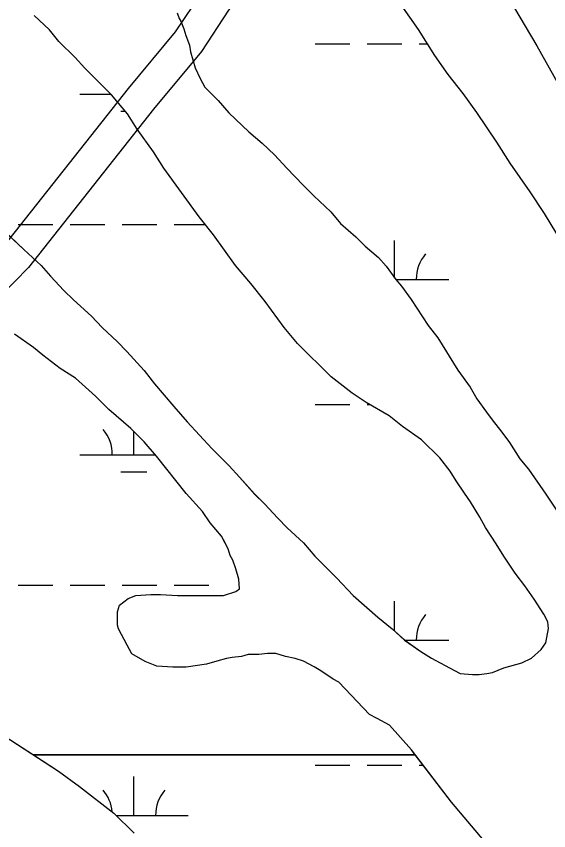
# Model space of a CAD drawing. Extents: x 3177185 to 3215018, y 812988 to 838321.
# Drawn here: x 3209183 to 3209675, y 820321 to 821072 of the extents above; entities that cross this region are included whole.
import ezdxf

# ---------------------------------------------------------------- set-up
doc = ezdxf.new("R2010")
doc.units = 0
for name, color, linetype in [('V-ROAD-CNTR', 7, 'Continuous'), ('V-SITE-VEGE', 7, 'Continuous'), ('V-WETL-SWMP', 7, 'Continuous')]:
    doc.layers.add(name, color=color, linetype=linetype)

msp = doc.modelspace()

# ---------------------------------------------------------------- linework, layer by layer
at = {"layer": 'V-ROAD-CNTR'}
for points in [[(3209368.35, 821112.97), (3209354.74, 821094.68), (3209330.04, 821057.44), (3209286.65, 821005.23), (3209171.9, 820860.1), (3209089.58, 820775.87), (3209087.02, 820740.58), (3209067.93, 820708.76), (3209006.52, 820665.87), (3208939.44, 820605.65), (3208911.76, 820556.84), (3208839.42, 820483.65), (3208756.21, 820390.85), (3208687.49, 820341.28)], [(3209396.03, 821099.91), (3209379.29, 821077.42), (3209354.15, 821039.51), (3209309.96, 820986.34), (3209194.46, 820840.26), (3209118.71, 820762.75), (3209116.42, 820731.28), (3209090.37, 820687.83), (3209025.2, 820642.32), (3208963.12, 820586.6), (3208935.89, 820538.58), (3208861.27, 820463.08), (3208776.38, 820368.42), (3208712.2, 820322.11)]]:
    msp.add_lwpolyline(points, dxfattribs=at)
at = {"layer": 'V-SITE-VEGE'}
for p, q in [((3209551.47, 820390.63), (3209199.1, 820390.63)), ((3209199.1, 820390.63), (3209222.38, 820375.59)), ((3209584.94, 820346.88), (3209551.47, 820390.63)), ((3209222.38, 820375.59), (3209241.75, 820361.53)), ((3209241.75, 820361.53), (3209273.45, 820336.92)), ((3209599.92, 820329.29), (3209584.94, 820346.88)), ((3209273.45, 820336.92), (3209291.95, 820318.46)), ((3209618.42, 820307.31), (3209599.92, 820329.29))]:
    msp.add_line(p, q, dxfattribs=at)
for points in [[(3209637.09, 821089.59), (3209663.53, 821044.73), (3209690.85, 820996.36)], [(3209687.44, 820862.61), (3209670.7, 820889.87), (3209657.48, 820910.09), (3209638.98, 820936.48), (3209626.65, 820955.83), (3209608.15, 820983.09), (3209595.81, 821000.68), (3209581.72, 821018.26), (3209569.38, 821035.85), (3209554.4, 821059.6), (3209538.54, 821082.46)], [(3209506.31, 820715.5), (3209493.1, 820724.29), (3209473.73, 820739.23), (3209442.9, 820770), (3209430.57, 820784.95), (3209412.95, 820808.69), (3209399.74, 820825.4), (3209385.65, 820842.1), (3209365.38, 820870.24), (3209352.17, 820886.95), (3209319.57, 820931.8), (3209309.88, 820946.75), (3209294.9, 820967.85), (3209286.09, 820981.93), (3209271.12, 820999.51), (3209246.46, 821024.13), (3209237.65, 821033.8), (3209222.68, 821048.75), (3209213.87, 821059.3), (3209199.78, 821072.49)], [(3209331.76, 821075.24), (3209333.53, 821069.96), (3209335.29, 821067.33), (3209337.94, 821060.29), (3209339.7, 821054.13), (3209343.23, 821045.33), (3209344.12, 821039.17), (3209348.53, 821024.22), (3209352.94, 821014.54), (3209357.34, 821006.63), (3209369.67, 820994.32), (3209379.36, 820982.89), (3209397.85, 820965.31), (3209410.18, 820954.76), (3209421.63, 820944.21), (3209433.08, 820931.9), (3209448.06, 820916.07), (3209457.74, 820906.4), (3209473.59, 820891.46), (3209482.41, 820880.91), (3209496.49, 820868.6), (3209505.3, 820859.81), (3209517.63, 820849.26), (3209524.68, 820841.34), (3209533.48, 820829.03), (3209538.77, 820822.88), (3209547.58, 820810.57), (3209563.44, 820786.82), (3209572.25, 820775.39), (3209590.75, 820745.49), (3209602.21, 820729.66), (3209608.38, 820719.11), (3209617.19, 820706.8), (3209622.47, 820699.76), (3209631.28, 820688.33), (3209638.33, 820678.66), (3209648.02, 820663.71), (3209655.95, 820654.03), (3209671.81, 820631.17), (3209682.38, 820615.34)], [(3209165.63, 820879.75), (3209190.29, 820856.89), (3209206.14, 820841.95), (3209214.94, 820832.28), (3209227.27, 820819.09), (3209236.08, 820810.3), (3209252.82, 820795.35), (3209262.5, 820784.8), (3209276.59, 820771.61), (3209285.4, 820762.82), (3209301.25, 820745.24), (3209310.94, 820732.93), (3209328.56, 820711.82), (3209340.89, 820697.76), (3209363.79, 820673.14), (3209379.65, 820657.31), (3209389.33, 820646.76), (3209403.43, 820630.94), (3209412.23, 820622.14), (3209424.56, 820608.96), (3209433.37, 820600.16), (3209448.34, 820586.1), (3209458.91, 820573.79), (3209479.17, 820553.57), (3209494.14, 820537.74), (3209517.04, 820517.52), (3209530.25, 820506.97), (3209541.69, 820496.42), (3209556.66, 820485.88), (3209566.35, 820479.73), (3209583.08, 820470.94), (3209592.76, 820465.67), (3209604.2, 820464.8), (3209610.36, 820464.81), (3209617.4, 820465.69), (3209622.67, 820466.58), (3209633.23, 820470.99), (3209649.95, 820475.4), (3209658.74, 820479.81), (3209667.53, 820487.73), (3209671.93, 820493.9), (3209674.56, 820507.1), (3209673.67, 820513.26), (3209670.15, 820520.3), (3209661.33, 820534.36), (3209652.52, 820546.68), (3209643.71, 820558.11), (3209633.14, 820573.94), (3209626.09, 820585.37), (3209616.4, 820600.32), (3209611.11, 820610), (3209602.3, 820624.07), (3209597.01, 820631.98), (3209589.08, 820643.42), (3209583.79, 820652.21), (3209574.11, 820664.52), (3209557.37, 820681.22), (3209539.76, 820693.53), (3209527.43, 820703.2), (3209506.31, 820715.5)], [(3209147.55, 820423.93), (3209199.1, 820390.63), (3209551.47, 820390.63), (3209547.94, 820395.24), (3209527.68, 820418.1), (3209516.24, 820424.25), (3209509.2, 820427.76), (3209481.01, 820457.66), (3209475.73, 820460.29), (3209464.28, 820468.2), (3209458.12, 820471.71), (3209448.44, 820476.98), (3209440.52, 820479.62), (3209431.72, 820481.37), (3209422.92, 820484), (3209415, 820483.99), (3209407.08, 820483.11), (3209397.4, 820483.1), (3209391.24, 820481.33), (3209382.44, 820480.45), (3209377.16, 820479.56), (3209368.36, 820476.92), (3209358.69, 820474.27), (3209340.21, 820471.61), (3209327.89, 820471.6), (3209312.93, 820472.47), (3209302.37, 820476.86), (3209290.04, 820483.89), (3209285.64, 820491.8), (3209277.71, 820506.75), (3209276.82, 820510.27), (3209276.81, 820522.59), (3209278.56, 820528.75), (3209286.48, 820534.92), (3209293.52, 820537.56), (3209307.6, 820538.46), (3209316.39, 820538.47), (3209332.23, 820537.6), (3209374.47, 820537.63), (3209385.91, 820541.17), (3209389.42, 820543.81), (3209388.54, 820552.61), (3209385.89, 820562.28), (3209383.24, 820570.2), (3209380.6, 820574.6), (3209378.83, 820580.76), (3209376.19, 820586.04), (3209372.66, 820592.19), (3209362.09, 820604.5), (3209355.05, 820615.06), (3209340.07, 820631.76), (3209312.76, 820666.05), (3209301.31, 820679.24), (3209288.99, 820691.55), (3209268.73, 820709.13), (3209256.4, 820721.44), (3209237.91, 820738.14), (3209223.82, 820746.93), (3209207.97, 820759.24), (3209199.17, 820766.27), (3209181.55, 820778.57)]]:
    msp.add_lwpolyline(points, dxfattribs=at)
at = {"layer": 'V-WETL-SWMP'}
for p, q in [((3209637.09, 821089.58), (3209663.53, 821044.73)), ((3209554.4, 821059.59), (3209538.54, 821082.46)), ((3209213.87, 821059.3), (3209199.78, 821072.48)), ((3209331.77, 821075.24), (3209333.53, 821069.96)), ((3209333.53, 821069.96), (3209335.29, 821067.32)), ((3209335.29, 821067.32), (3209337.94, 821060.29)), ((3209222.68, 821048.75), (3209213.87, 821059.3)), ((3209337.94, 821060.29), (3209339.7, 821054.13)), ((3209569.38, 821035.85), (3209554.4, 821059.59)), ((3209339.7, 821054.13), (3209343.23, 821045.33)), ((3209237.65, 821033.8), (3209222.68, 821048.75)), ((3209343.23, 821045.33), (3209344.12, 821039.17)), ((3209458.99, 821046.38), (3209490.99, 821046.38)), ((3209506.99, 821046.38), (3209538.99, 821046.38)), ((3209554.99, 821046.38), (3209562.74, 821046.38)), ((3209663.53, 821044.73), (3209690.85, 820996.36)), ((3209344.12, 821039.17), (3209348.53, 821024.22)), ((3209581.72, 821018.26), (3209569.38, 821035.85)), ((3209246.46, 821024.13), (3209237.65, 821033.8)), ((3209271.12, 820999.51), (3209246.46, 821024.13)), ((3209348.53, 821024.22), (3209352.94, 821014.54)), ((3209352.94, 821014.54), (3209357.34, 821006.63)), ((3209595.81, 821000.68), (3209581.72, 821018.26)), ((3209357.34, 821006.63), (3209369.67, 820994.32)), ((3209241.93, 820999.95), (3209270.68, 820999.95)), ((3209286.09, 820981.93), (3209271.12, 820999.51)), ((3209608.15, 820983.09), (3209595.81, 821000.68)), ((3209369.67, 820994.32), (3209379.36, 820982.89)), ((3209279.93, 820984.52), (3209283.89, 820984.52)), ((3209294.9, 820967.86), (3209286.09, 820981.93)), ((3209379.36, 820982.89), (3209397.86, 820965.31)), ((3209626.65, 820955.83), (3209608.15, 820983.09)), ((3209309.88, 820946.75), (3209294.9, 820967.86)), ((3209397.86, 820965.31), (3209410.18, 820954.76)), ((3209410.18, 820954.76), (3209421.63, 820944.21)), ((3209638.98, 820936.48), (3209626.65, 820955.83)), ((3209319.57, 820931.8), (3209309.88, 820946.75)), ((3209421.63, 820944.21), (3209433.08, 820931.9)), ((3209352.17, 820886.95), (3209319.57, 820931.8)), ((3209433.08, 820931.9), (3209448.06, 820916.07)), ((3209657.49, 820910.1), (3209638.98, 820936.48)), ((3209448.06, 820916.07), (3209457.74, 820906.4)), ((3209670.7, 820889.87), (3209657.49, 820910.1)), ((3209457.74, 820906.4), (3209473.6, 820891.46)), ((3209365.38, 820870.24), (3209352.17, 820886.95)), ((3209473.6, 820891.46), (3209482.4, 820880.9)), ((3209687.45, 820862.61), (3209670.7, 820889.87)), ((3209165.63, 820879.75), (3209190.29, 820856.89)), ((3209185.08, 820879.88), (3209217.08, 820879.88)), ((3209233.08, 820879.88), (3209265.08, 820879.88)), ((3209281.08, 820879.88), (3209313.08, 820879.88)), ((3209329.08, 820879.88), (3209357.76, 820879.88)), ((3209482.4, 820880.9), (3209496.49, 820868.6)), ((3209385.64, 820842.1), (3209365.38, 820870.24)), ((3209496.49, 820868.6), (3209505.3, 820859.81)), ((3209532.4, 820830.55), (3209532.4, 820865.13)), ((3209190.29, 820856.89), (3209206.14, 820841.95)), ((3209505.3, 820859.81), (3209517.63, 820849.26)), ((3209517.63, 820849.26), (3209524.68, 820841.34)), ((3209206.14, 820841.95), (3209214.95, 820832.28)), ((3209399.74, 820825.4), (3209385.64, 820842.1)), ((3209524.68, 820841.34), (3209533.49, 820829.03)), ((3209214.95, 820832.28), (3209227.28, 820819.09)), ((3209412.95, 820808.69), (3209399.74, 820825.4)), ((3209533.41, 820829.13), (3209582.4, 820829.13)), ((3209533.49, 820829.03), (3209538.77, 820822.88)), ((3209227.28, 820819.09), (3209236.08, 820810.3)), ((3209538.77, 820822.88), (3209547.58, 820810.57)), ((3209236.08, 820810.3), (3209252.82, 820795.35)), ((3209547.58, 820810.57), (3209563.44, 820786.82)), ((3209430.57, 820784.95), (3209412.95, 820808.69)), ((3209252.82, 820795.35), (3209262.5, 820784.8)), ((3209563.44, 820786.82), (3209572.25, 820775.39)), ((3209262.5, 820784.8), (3209276.59, 820771.61)), ((3209442.9, 820770), (3209430.57, 820784.95)), ((3209199.16, 820766.27), (3209181.55, 820778.57)), ((3209276.59, 820771.61), (3209285.4, 820762.82)), ((3209572.25, 820775.39), (3209590.75, 820745.49)), ((3209207.97, 820759.23), (3209199.16, 820766.27)), ((3209473.73, 820739.23), (3209442.9, 820770)), ((3209223.82, 820746.93), (3209207.97, 820759.23)), ((3209285.4, 820762.82), (3209301.26, 820745.24)), ((3209237.91, 820738.14), (3209223.82, 820746.93)), ((3209301.26, 820745.24), (3209310.95, 820732.93)), ((3209590.75, 820745.49), (3209602.21, 820729.66)), ((3209256.4, 820721.44), (3209237.91, 820738.14)), ((3209493.1, 820724.29), (3209473.73, 820739.23)), ((3209310.95, 820732.93), (3209328.56, 820711.82)), ((3209602.21, 820729.66), (3209608.38, 820719.11)), ((3209268.73, 820709.13), (3209256.4, 820721.44)), ((3209506.31, 820715.5), (3209493.1, 820724.29)), ((3209608.38, 820719.11), (3209617.19, 820706.79)), ((3209328.56, 820711.82), (3209340.89, 820697.75)), ((3209458.99, 820713.7), (3209490.99, 820713.7)), ((3209527.44, 820703.2), (3209506.31, 820715.5)), ((3209506.99, 820713.7), (3209509.39, 820713.7)), ((3209288.98, 820691.55), (3209268.73, 820709.13)), ((3209617.19, 820706.79), (3209622.47, 820699.76)), ((3209340.89, 820697.75), (3209363.79, 820673.14)), ((3209539.76, 820693.53), (3209527.44, 820703.2)), ((3209622.47, 820699.76), (3209631.28, 820688.33)), ((3209301.31, 820679.24), (3209288.98, 820691.55)), ((3209557.37, 820681.22), (3209539.76, 820693.53)), ((3209291.93, 820667.27), (3209291.93, 820688.61)), ((3209631.28, 820688.33), (3209638.33, 820678.66)), ((3209312.76, 820666.05), (3209301.31, 820679.24)), ((3209574.11, 820664.52), (3209557.37, 820681.22)), ((3209638.33, 820678.66), (3209648.02, 820663.7)), ((3209241.93, 820667.27), (3209311.71, 820667.27)), ((3209363.79, 820673.14), (3209379.65, 820657.31)), ((3209340.07, 820631.76), (3209312.76, 820666.05)), ((3209583.8, 820652.21), (3209574.11, 820664.52)), ((3209648.02, 820663.7), (3209655.95, 820654.03)), ((3209279.93, 820651.84), (3209303.93, 820651.84)), ((3209379.65, 820657.31), (3209389.33, 820646.76)), ((3209589.08, 820643.42), (3209583.8, 820652.21)), ((3209655.95, 820654.03), (3209671.81, 820631.17)), ((3209389.33, 820646.76), (3209403.43, 820630.93)), ((3209597.01, 820631.98), (3209589.08, 820643.42)), ((3209355.05, 820615.05), (3209340.07, 820631.76)), ((3209403.43, 820630.93), (3209412.23, 820622.14)), ((3209602.3, 820624.07), (3209597.01, 820631.98)), ((3209671.81, 820631.17), (3209682.38, 820615.34)), ((3209412.23, 820622.14), (3209424.57, 820608.95)), ((3209611.11, 820610), (3209602.3, 820624.07)), ((3209362.09, 820604.5), (3209355.05, 820615.05)), ((3209424.57, 820608.95), (3209433.37, 820600.16)), ((3209616.4, 820600.32), (3209611.11, 820610)), ((3209372.66, 820592.19), (3209362.09, 820604.5)), ((3209433.37, 820600.16), (3209448.34, 820586.1)), ((3209626.09, 820585.37), (3209616.4, 820600.32)), ((3209376.19, 820586.03), (3209372.66, 820592.19)), ((3209378.83, 820580.76), (3209376.19, 820586.03)), ((3209448.34, 820586.1), (3209458.91, 820573.79)), ((3209633.14, 820573.94), (3209626.09, 820585.37)), ((3209380.6, 820574.6), (3209378.83, 820580.76)), ((3209383.24, 820570.2), (3209380.6, 820574.6)), ((3209385.89, 820562.28), (3209383.24, 820570.2)), ((3209458.91, 820573.79), (3209479.17, 820553.57)), ((3209643.71, 820558.11), (3209633.14, 820573.94)), ((3209388.54, 820552.61), (3209385.89, 820562.28)), ((3209652.52, 820546.68), (3209643.71, 820558.11)), ((3209185.08, 820547.2), (3209217.08, 820547.2)), ((3209233.08, 820547.2), (3209265.08, 820547.2)), ((3209281.08, 820547.2), (3209313.08, 820547.2)), ((3209329.08, 820547.2), (3209361.08, 820547.2)), ((3209389.42, 820543.81), (3209388.54, 820552.61)), ((3209479.17, 820553.57), (3209494.14, 820537.74)), ((3209661.33, 820534.37), (3209652.52, 820546.68)), ((3209374.47, 820537.64), (3209385.91, 820541.17)), ((3209385.91, 820541.17), (3209389.42, 820543.81)), ((3209278.57, 820528.75), (3209286.48, 820534.92)), ((3209286.48, 820534.92), (3209293.52, 820537.56)), ((3209293.52, 820537.56), (3209307.6, 820538.46)), ((3209307.6, 820538.46), (3209316.39, 820538.46)), ((3209316.39, 820538.46), (3209332.23, 820537.6)), ((3209332.23, 820537.6), (3209374.47, 820537.64)), ((3209494.14, 820537.74), (3209517.04, 820517.52)), ((3209532.4, 820504.99), (3209532.4, 820532.46)), ((3209670.14, 820520.29), (3209661.33, 820534.37)), ((3209276.81, 820522.59), (3209278.57, 820528.75)), ((3209276.82, 820510.27), (3209276.81, 820522.59)), ((3209517.04, 820517.52), (3209530.25, 820506.97)), ((3209673.67, 820513.26), (3209670.14, 820520.29)), ((3209277.71, 820506.75), (3209276.82, 820510.27)), ((3209674.56, 820507.1), (3209673.67, 820513.26)), ((3209285.64, 820491.8), (3209277.71, 820506.75)), ((3209530.25, 820506.97), (3209541.7, 820496.42)), ((3209671.93, 820493.9), (3209674.56, 820507.1)), ((3209541.66, 820496.46), (3209582.4, 820496.46)), ((3209541.7, 820496.42), (3209556.66, 820485.88)), ((3209667.53, 820487.73), (3209671.93, 820493.9)), ((3209290.04, 820483.89), (3209285.64, 820491.8)), ((3209658.74, 820479.81), (3209667.53, 820487.73)), ((3209302.37, 820476.86), (3209290.04, 820483.89)), ((3209377.16, 820479.56), (3209368.36, 820476.91)), ((3209382.44, 820480.45), (3209377.16, 820479.56)), ((3209391.24, 820481.33), (3209382.44, 820480.45)), ((3209397.4, 820483.1), (3209391.24, 820481.33)), ((3209407.08, 820483.11), (3209397.4, 820483.1)), ((3209414.99, 820483.99), (3209407.08, 820483.11)), ((3209422.91, 820484), (3209414.99, 820483.99)), ((3209431.72, 820481.37), (3209422.91, 820484)), ((3209440.52, 820479.62), (3209431.72, 820481.37)), ((3209448.44, 820476.98), (3209440.52, 820479.62)), ((3209556.66, 820485.88), (3209566.35, 820479.73)), ((3209566.35, 820479.73), (3209583.07, 820470.94)), ((3209649.95, 820475.4), (3209658.74, 820479.81)), ((3209312.93, 820472.47), (3209302.37, 820476.86)), ((3209327.89, 820471.6), (3209312.93, 820472.47)), ((3209340.21, 820471.61), (3209327.89, 820471.6)), ((3209358.69, 820474.27), (3209340.21, 820471.61)), ((3209368.36, 820476.91), (3209358.69, 820474.27)), ((3209458.12, 820471.71), (3209448.44, 820476.98)), ((3209464.29, 820468.2), (3209458.12, 820471.71)), ((3209583.07, 820470.94), (3209592.76, 820465.67)), ((3209622.68, 820466.58), (3209633.23, 820470.99)), ((3209633.23, 820470.99), (3209649.95, 820475.4)), ((3209475.73, 820460.29), (3209464.29, 820468.2)), ((3209592.76, 820465.67), (3209604.2, 820464.8)), ((3209604.2, 820464.8), (3209610.36, 820464.81)), ((3209610.36, 820464.81), (3209617.4, 820465.69)), ((3209617.4, 820465.69), (3209622.68, 820466.58)), ((3209481.01, 820457.65), (3209475.73, 820460.29)), ((3209509.2, 820427.76), (3209481.01, 820457.65)), ((3209516.24, 820424.25), (3209509.2, 820427.76)), ((3209147.55, 820423.93), (3209222.38, 820375.59)), ((3209527.68, 820418.1), (3209516.24, 820424.25)), ((3209547.94, 820395.24), (3209527.68, 820418.1)), ((3209584.94, 820346.87), (3209547.94, 820395.24)), ((3209458.99, 820381.03), (3209490.99, 820381.03)), ((3209506.99, 820381.03), (3209538.99, 820381.03)), ((3209554.99, 820381.03), (3209558.81, 820381.03)), ((3209222.38, 820375.59), (3209241.75, 820361.53)), ((3209291.93, 820334.6), (3209291.93, 820370.6)), ((3209241.75, 820361.53), (3209273.45, 820336.92)), ((3209599.92, 820329.29), (3209584.94, 820346.87)), ((3209273.45, 820336.92), (3209291.95, 820318.46)), ((3209275.78, 820334.6), (3209341.93, 820334.6)), ((3209618.41, 820307.3), (3209599.92, 820329.29))]:
    msp.add_line(p, q, dxfattribs=at)
for centre, start, end in [((3209587.64, 820829.61), 139.22818, 180.77184), ((3209236.68, 820667.75), 359.22818, 40.77184), ((3209587.64, 820496.93), 139.22818, 180.77184), ((3209236.68, 820335.07), 5.11411, 40.77184), ((3209347.17, 820335.07), 139.22818, 180.77184)]:
    msp.add_arc(centre, 35.25, start, end, dxfattribs=at)

doc.saveas('drawing.dxf')
